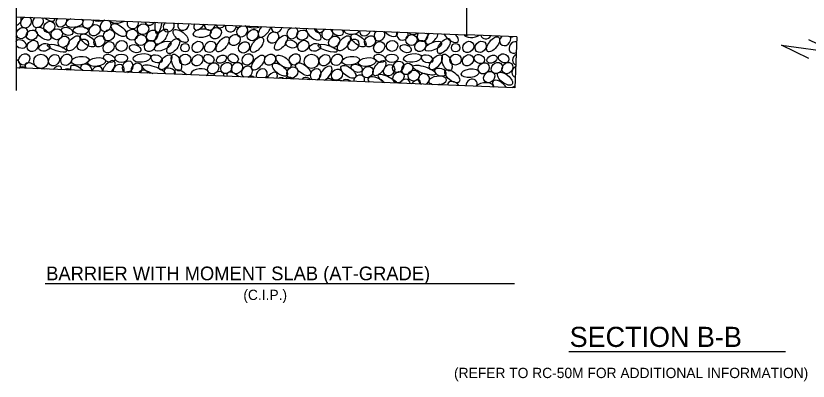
# Model space of a CAD drawing. Extents: x 638167 to 640248, y 296544 to 298920.
# Drawn here: x 639379.1 to 639614.9, y 297450.6 to 297559.5 of the extents above; entities that cross this region are included whole.
import ezdxf

# ---------------------------------------------------------------- set-up
doc = ezdxf.new("R2010")
doc.units = 0
doc.layers.add('1', color=7, linetype='Continuous')

msp = doc.modelspace()

# ---------------------------------------------------------------- linework, layer by layer
at = {"layer": '1'}
for p, q in [((639513.22, 297589.63), (639513.22, 297553.89)), ((639379.17, 297568.48), (639379.17, 297537.29)), ((639379.17, 297559.26), (639513.22, 297553.89)), ((639528.22, 297553.29), (639513.22, 297553.89)), ((639528.22, 297553.29), (639527.61, 297538.07)), ((639527.61, 297538.07), (639379.17, 297544)), ((639387.8, 297479.73), (639527.52, 297479.73)), ((639543.74, 297459.48), (639608.24, 297459.48))]:
    msp.add_line(p, q, dxfattribs=at)
msp.add_lwpolyline([(639615.18, 297546.83), (639607.01, 297550.82), (639622.99, 297548.65), (639615.18, 297552.37)], dxfattribs=at)
for centre in [(639386.54, 297545.96), (639467.07, 297545.96)]:
    msp.add_circle(centre, 2.13, dxfattribs=at)
for centre, major_axis, ratio, start_param, end_param in [((639379.06, 297558.35), (1.2, 1.35), 0.844245, 4.022978, 5.880856), ((639382.13, 297557.66), (1.2, 1.35), 0.844245, 1.118499, 6.375533), ((639385.68, 297557.75), (1.2, 1.35), 0.844245, 1.354328, 6.139704), ((639388.5, 297559.88), (-2.1, 1.65), 0.479042, 1.547229, 3.565585), ((639392.64, 297557.96), (1.2, 1.35), 0.844245, 1.712096, 5.781935), ((639396.49, 297557.5), (-2.65, -0.32), 0.479042, 5.038982, 10.021318), ((639400.54, 297557.53), (1.2, 1.35), 0.844245, 1.640912, 5.85312), ((639404.06, 297559.26), (-2.67, -0.09), 0.479042, 0.733991, 2.108078), ((639405.82, 297556.58), (1.2, 1.35), 0.844245, 0.943814, 6.550218), ((639409.51, 297558.68), (-2.65, -0.32), 0.479042, 0.176809, 2.317121), ((639413.88, 297557.34), (-1.58, -0.63), 0.948581, 5.511763, 9.315293), ((639419.05, 297558.43), (1.2, 1.35), 0.844245, 2.643728, 4.850304), ((639421.6, 297557.74), (0.54, 3.56), 0.282192, 1.652436, 4.69402), ((639424.61, 297556.42), (1.2, 1.35), 0.844245, 1.532395, 5.961637), ((639428.98, 297556.9), (1.2, 1.35), 0.844245, 1.959867, 5.534165), ((639434, 297557.53), (-1.65, -2.1), 0.479042, 5.250243, 7.982932), ((639436.89, 297556.97), (1.2, 1.35), 0.844245, 2.188234, 5.305798), ((639440.15, 297557.68), (1.2, 1.35), 0.844245, 2.706568, 4.787464), ((639443.14, 297556.45), (1.2, 1.35), 0.844245, 2.033147, 5.460885), ((639446.33, 297558.32), (-1.65, -2.1), 0.479042, 5.91541, 7.317765), ((639446.44, 297554.95), (1.2, 1.35), 0.844245, 0.931669, 6.562363), ((639450.09, 297557.24), (-2.67, -0.09), 0.479042, 0.543194, 2.298875), ((639453.18, 297555.43), (-1.65, -2.1), 0.479042, 4.658965, 8.574211), ((639456.8, 297556.29), (1.2, 1.35), 0.844245, 2.257971, 5.236061), ((639461.45, 297554.39), (1.2, 1.35), 0.844245, 0.995056, 6.498976), ((639467.77, 297554.24), (-2.1, 1.65), 0.479042, 0.086853, 5.02596), ((639469.56, 297556.23), (1.2, 1.35), 0.844245, 2.53047, 4.963562), ((639471.81, 297554.05), (-1.58, -0.63), 0.948581, 4.682538, 10.144518), ((639474.89, 297554.9), (1.65, -0.58), 0.646802, 3.126982, 7.188064), ((639478.93, 297555.18), (2.29, -0.09), 0.504072, 3.074114, 6.355043), ((639483.07, 297555.25), (1.2, 1.35), 0.844245, 2.266527, 5.227505), ((639487.33, 297553.76), (1.2, 1.35), 0.844245, 1.415069, 6.078963), ((639486.35, 297556.58), (1.2, 1.35), 0.844245, 3.429139, 4.064893), ((639490.28, 297555.28), (-2.1, 1.65), 0.479042, 1.238807, 3.874006), ((639494.21, 297553.91), (-1.58, -0.63), 0.948581, 5.366949, 9.460107), ((639497.48, 297555.55), (-1.58, -0.63), 0.948581, 0.242368, 2.018318), ((639500.19, 297553.63), (1.2, 1.35), 0.844245, 1.699584, 5.794448), ((639502.94, 297553.31), (-1.65, -2.1), 0.479042, 4.597527, 8.635649), ((639502.13, 297557.74), (0.54, 3.56), 0.282192, 2.851344, 3.495113), ((639508.65, 297553.52), (-2.1, 1.65), 0.479042, 0.687811, 4.425002), ((639377.49, 297551.49), (-1.65, -2.1), 0.479042, 2.08052, 3.107607), ((639380.54, 297551.14), (1.65, -0.58), 0.646802, 3.989838, 9.025386), ((639515.08, 297554.38), (-2.65, -0.32), 0.479042, 0.10974, 2.38419), ((639512.92, 297555.71), (-1.29, 1.57), 0.844245, 2.169079, 2.826453), ((639519.15, 297554.35), (1.2, 1.35), 0.844245, 2.597743, 4.896289), ((639524.74, 297552.33), (1.2, 1.35), 0.844245, 1.470648, 6.023383), ((639527.55, 297550.11), (1.2, 1.35), 0.844245, 0.433217, 4.249818), ((639526.97, 297554.95), (1.2, 1.35), 0.844245, 3.416698, 4.077334), ((639528.61, 297546.53), (1.2, 1.35), 0.844245, 1.186358, 3.496677), ((639378.23, 297545.86), (-2.1, 1.65), 0.479042, 2.807819, 4.638561), ((639384.09, 297543.61), (-2.1, 1.65), 0.479042, 4.231104, 7.164894), ((639397.55, 297542.83), (-2.1, 1.65), 0.479042, 4.360754, 7.035245), ((639400.03, 297543.88), (1.65, -0.58), 0.646802, 6.091656, 10.506576), ((639406.74, 297543.93), (-1.65, -2.1), 0.479042, 1.440507, 5.509483), ((639409.67, 297543.33), (1.2, 1.35), 0.844245, 4.989351, 8.787866), ((639412.37, 297544.32), (1.2, 1.35), 0.844245, 3.997075, 9.780142), ((639415.06, 297543.71), (1.2, 1.35), 0.844245, 4.579303, 9.197914), ((639420.15, 297543.34), (3.41, -1.15), 0.282192, 0.039214, 4.715145), ((639380.85, 297542.62), (1.2, 1.35), 0.844245, 6.200033, 7.577185), ((639387.82, 297542.02), (1.2, 1.35), 0.844245, 0.340693, 0.870154), ((639390.77, 297542.3), (-1.65, -2.1), 0.479042, 2.47636, 4.47363), ((639394.14, 297542), (1.2, 1.35), 0.844245, 0.007715, 1.203132), ((639403.27, 297542.76), (1.2, 1.35), 0.844245, 5.485385, 8.291832), ((639412.47, 297541.22), (1.2, 1.35), 0.844245, 0.054445, 1.156402), ((639417, 297541.71), (-1.58, -0.63), 0.948581, 3.199338, 5.344533), ((639424.92, 297542.74), (1.65, -0.58), 0.646802, 6.230691, 10.367541), ((639428.45, 297541.52), (-2.1, 1.65), 0.479042, 4.402977, 6.993021), ((639433.82, 297542.43), (-2.65, -0.32), 0.479042, 2.339507, 6.437609), ((639439.46, 297541.27), (1.2, 1.35), 0.844245, 5.507022, 8.270195), ((639444.17, 297540.78), (-2.1, 1.65), 0.479042, 4.465045, 6.930953), ((639447.87, 297542.86), (1.2, 1.35), 0.844245, 4.094598, 9.68262), ((639452.29, 297542.05), (1.2, 1.35), 0.844245, 4.710464, 9.066753), ((639455.01, 297540.47), (-1.65, -2.1), 0.479042, 2.123487, 4.826503), ((639468.35, 297542.02), (1.2, 1.35), 0.844245, 4.128727, 9.64849), ((639471.3, 297542.3), (-1.65, -2.1), 0.479042, 0.863524, 6.086466), ((639500.54, 297540.68), (-1.58, -0.63), 0.948581, 1.492131, 7.05174), ((639528.4, 297542.86), (1.2, 1.35), 0.844245, 1.139866, 3.543169), ((639448.84, 297539.84), (1.2, 1.35), 0.844245, 6.255952, 7.521265), ((639457.66, 297539.4), (1.2, 1.35), 0.844245, 0.066748, 1.144098), ((639461.53, 297539.34), (-2.1, 1.65), 0.479042, 4.943787, 6.452211), ((639465.21, 297539.46), (1.2, 1.35), 0.844245, 6.018949, 7.758268), ((639471.99, 297539.14), (1.2, 1.35), 0.844245, 6.063951, 7.713266), ((639475.25, 297538.7), (-1.58, -0.63), 0.948581, 3.804467, 4.739404), ((639478.6, 297538.62), (-2.1, 1.65), 0.479042, 4.972123, 6.423875), ((639481.27, 297540.2), (1.2, 1.35), 0.844245, 5.153855, 8.623362), ((639486.42, 297539.77), (-2.46, 1.05), 0.479042, 3.77723, 6.991782), ((639490.07, 297540.08), (3.16, -1.73), 0.282192, 0.770302, 4.479005), ((639494.85, 297538.94), (1.2, 1.35), 0.844245, 5.579812, 8.197405), ((639497.63, 297538.19), (-1.65, -2.1), 0.479042, 2.393243, 4.556747), ((639504.64, 297540.23), (-2.65, -0.32), 0.479042, 1.606421, 7.170694), ((639509.32, 297538.77), (1.65, -0.58), 0.646802, 0.467528, 3.564333), ((639514.73, 297539), (1.2, 1.35), 0.844245, 5.071056, 8.706161), ((639523.22, 297538.4), (-2.1, 1.65), 0.479042, 4.045039, 7.350959), ((639502.13, 297535.78), (0.54, 3.56), 0.282192, 5.920196, 6.709446), ((639506.34, 297537.58), (-2.54, 0.83), 0.479042, 4.88409, 5.611627), ((639518.58, 297538.28), (-2.65, -0.32), 0.479042, 2.928691, 5.848425), ((639526.86, 297536.36), (-1.65, -2.1), 0.479042, 3.756377, 4.187891)]:
    msp.add_ellipse(centre, major_axis=major_axis, ratio=ratio, start_param=start_param, end_param=end_param, dxfattribs=at)
for centre, major_axis, ratio in [((639387.24, 297554.24), (-2.1, 1.65), 0.479042), ((639389.03, 297556.23), (1.2, 1.35), 0.844245), ((639402.54, 297555.25), (1.2, 1.35), 0.844245), ((639409.75, 297555.28), (-2.1, 1.65), 0.479042), ((639416.95, 297555.55), (-1.58, -0.63), 0.948581), ((639380.92, 297554.39), (1.2, 1.35), 0.844245), ((639383.84, 297553.8), (-1.57, -0.63), 0.87402), ((639391.28, 297554.05), (-1.58, -0.63), 0.948581), ((639394.36, 297554.9), (1.65, -0.58), 0.646802), ((639398.4, 297555.18), (2.29, -0.09), 0.504072), ((639400.56, 297552.19), (-2.1, 1.65), 0.479042), ((639406.8, 297553.76), (1.2, 1.35), 0.844245), ((639413.69, 297553.91), (-1.58, -0.63), 0.948581), ((639416.33, 297552.31), (-1.58, -0.63), 0.948581), ((639419.66, 297553.63), (1.2, 1.35), 0.844245), ((639422.41, 297553.31), (-1.65, -2.1), 0.479042), ((639428.12, 297553.52), (-2.1, 1.65), 0.479042), ((639434.55, 297554.38), (-2.65, -0.32), 0.479042), ((639438.62, 297554.35), (1.2, 1.35), 0.844245), ((639444.21, 297552.33), (1.2, 1.35), 0.844245), ((639449.61, 297553.79), (1.2, 1.35), 0.844245), ((639455.67, 297553.07), (1.2, 1.35), 0.844245), ((639464.37, 297553.8), (-1.57, -0.63), 0.87402), ((639481.09, 297552.19), (-2.1, 1.65), 0.479042), ((639496.86, 297552.31), (-1.58, -0.63), 0.948581), ((639384.12, 297550.57), (1.2, 1.35), 0.844245), ((639393.31, 297551.8), (1.2, 1.35), 0.844245), ((639396.21, 297551.34), (-1.65, -2.1), 0.479042), ((639399.03, 297550.89), (1.2, 1.35), 0.844245), ((639403.97, 297551.93), (1.2, 1.35), 0.844245), ((639406.72, 297550.18), (1.2, 1.35), 0.844245), ((639410.57, 297550.56), (-1.58, -0.63), 0.948581), ((639418.99, 297550.54), (1.2, 1.35), 0.844245), ((639422.82, 297550.49), (2.45, 1.04), 0.422273), ((639425.96, 297550.53), (-1.65, -2.1), 0.479042), ((639433.23, 297550.27), (1.2, 1.35), 0.844245), ((639436.92, 297550.29), (1.2, 1.35), 0.844245), ((639440.63, 297551.04), (-1.65, -2.1), 0.479042), ((639447.02, 297550.11), (1.2, 1.35), 0.844245), ((639450.89, 297550.89), (-1.65, -2.1), 0.479042), ((639458.02, 297551.49), (-1.65, -2.1), 0.479042), ((639461.07, 297551.14), (1.65, -0.58), 0.646802), ((639464.65, 297550.57), (1.2, 1.35), 0.844245), ((639473.84, 297551.8), (1.2, 1.35), 0.844245), ((639476.74, 297551.34), (-1.65, -2.1), 0.479042), ((639479.56, 297550.89), (1.2, 1.35), 0.844245), ((639484.5, 297551.93), (1.2, 1.35), 0.844245), ((639487.25, 297550.18), (1.2, 1.35), 0.844245), ((639491.1, 297550.56), (-1.58, -0.63), 0.948581), ((639499.52, 297550.54), (1.2, 1.35), 0.844245), ((639503.35, 297550.49), (2.45, 1.04), 0.422273), ((639506.49, 297550.53), (-1.65, -2.1), 0.479042), ((639513.76, 297550.27), (1.2, 1.35), 0.844245), ((639517.45, 297550.29), (1.2, 1.35), 0.844245), ((639521.16, 297551.04), (-1.65, -2.1), 0.479042), ((639387.6, 297550.14), (1.65, 0.33), 0.666084), ((639391.38, 297549.88), (2.83, -0.91), 0.276285), ((639414.61, 297549.76), (1.65, -0.58), 0.646802), ((639429.47, 297550.04), (0, 1.28), 0.982495), ((639468.13, 297550.14), (1.65, 0.33), 0.666084), ((639471.91, 297549.88), (2.83, -0.91), 0.276285), ((639495.14, 297549.76), (1.65, -0.58), 0.646802), ((639510, 297550.04), (0, 1.28), 0.982495), ((639381.57, 297546.54), (1.2, 1.35), 0.844245), ((639390.48, 297546.31), (1.2, 1.35), 0.844245), ((639394.1, 297546.42), (1.2, 1.35), 0.844245), ((639398.23, 297546.16), (-2.65, -0.32), 0.479042), ((639403.15, 297545.77), (-2.65, -0.32), 0.479042), ((639406.89, 297546.87), (1.65, -0.58), 0.646802), ((639410.48, 297546.88), (1.88, 0), 0.671766), ((639416.61, 297546.98), (-2.65, -0.32), 0.479042), ((639420.99, 297546.71), (1.65, -0.58), 0.646802), ((639423.56, 297545.67), (-1.65, -2.1), 0.479042), ((639426.89, 297545.62), (0.99, -2.48), 0.479042), ((639429.46, 297546.48), (-1.58, -0.63), 0.948581), ((639433.14, 297546.29), (1.2, 1.35), 0.844245), ((639436.53, 297546.68), (1.43, -0.74), 0.796199), ((639440.3, 297546.61), (1.44, 0.65), 0.687276), ((639443.78, 297546.83), (1.43, -0.74), 0.796199), ((639448.08, 297546.53), (1.2, 1.35), 0.844245), ((639451.2, 297545.59), (-1.65, -2.1), 0.479042), ((639454.73, 297546.47), (1.2, 1.35), 0.844245), ((639458.76, 297545.86), (-2.1, 1.65), 0.479042), ((639462.1, 297546.54), (1.2, 1.35), 0.844245), ((639471.01, 297546.31), (1.2, 1.35), 0.844245), ((639474.63, 297546.42), (1.2, 1.35), 0.844245), ((639478.76, 297546.16), (-2.65, -0.32), 0.479042), ((639483.68, 297545.77), (-2.65, -0.32), 0.479042), ((639487.42, 297546.87), (1.65, -0.58), 0.646802), ((639491.01, 297546.88), (1.88, 0), 0.671766), ((639497.14, 297546.98), (-2.65, -0.32), 0.479042), ((639501.52, 297546.71), (1.65, -0.58), 0.646802), ((639504.09, 297545.67), (-1.65, -2.1), 0.479042), ((639507.42, 297545.62), (0.99, -2.48), 0.479042), ((639509.99, 297546.48), (-1.58, -0.63), 0.948581), ((639513.67, 297546.29), (1.2, 1.35), 0.844245), ((639517.06, 297546.68), (1.43, -0.74), 0.796199), ((639520.83, 297546.61), (1.44, 0.65), 0.687276), ((639524.31, 297546.83), (1.43, -0.74), 0.796199), ((639437.83, 297543.87), (1.2, 1.35), 0.844245), ((639441.74, 297543.98), (1.2, 1.35), 0.844245), ((639444.89, 297543.96), (1.2, 1.35), 0.844245), ((639457.7, 297543.5), (-2.1, 1.65), 0.479042), ((639464.62, 297543.61), (-2.1, 1.65), 0.479042), ((639478.08, 297542.83), (-2.1, 1.65), 0.479042), ((639480.56, 297543.88), (1.65, -0.58), 0.646802), ((639483.8, 297542.76), (1.2, 1.35), 0.844245), ((639487.27, 297543.93), (-1.65, -2.1), 0.479042), ((639490.2, 297543.33), (1.2, 1.35), 0.844245), ((639492.9, 297544.32), (1.2, 1.35), 0.844245), ((639495.59, 297543.71), (1.2, 1.35), 0.844245), ((639500.68, 297543.34), (3.41, -1.15), 0.282192), ((639518.36, 297543.87), (1.2, 1.35), 0.844245), ((639522.27, 297543.98), (1.2, 1.35), 0.844245), ((639525.42, 297543.96), (1.2, 1.35), 0.844245), ((639461.38, 297542.62), (1.2, 1.35), 0.844245), ((639474.67, 297542), (1.2, 1.35), 0.844245), ((639493, 297541.22), (1.2, 1.35), 0.844245), ((639497.53, 297541.71), (-1.58, -0.63), 0.948581), ((639505.45, 297542.74), (1.65, -0.58), 0.646802), ((639508.98, 297541.52), (-2.1, 1.65), 0.479042), ((639514.34, 297542.43), (-2.65, -0.32), 0.479042), ((639519.99, 297541.27), (1.2, 1.35), 0.844245), ((639524.7, 297540.78), (-2.1, 1.65), 0.479042)]:
    msp.add_ellipse(centre, major_axis=major_axis, ratio=ratio, dxfattribs=at)

# ---------------------------------------------------------------- texts
for s, height, p in [('BARRIER WITH MOMENT SLAB (AT-GRADE)', 4.08, (639388.12, 297480.69)), ('(C.I.P.)', 3.072, (639446.81, 297474.8)), ('SECTION B-B', 6, (639543.94, 297460.81)), ('(REFER TO RC-50M FOR ADDITIONAL INFORMATION)', 3.072, (639509.52, 297451.52))]:
    msp.add_text(s, height=height, dxfattribs=at).set_placement(p)

doc.saveas('drawing.dxf')
